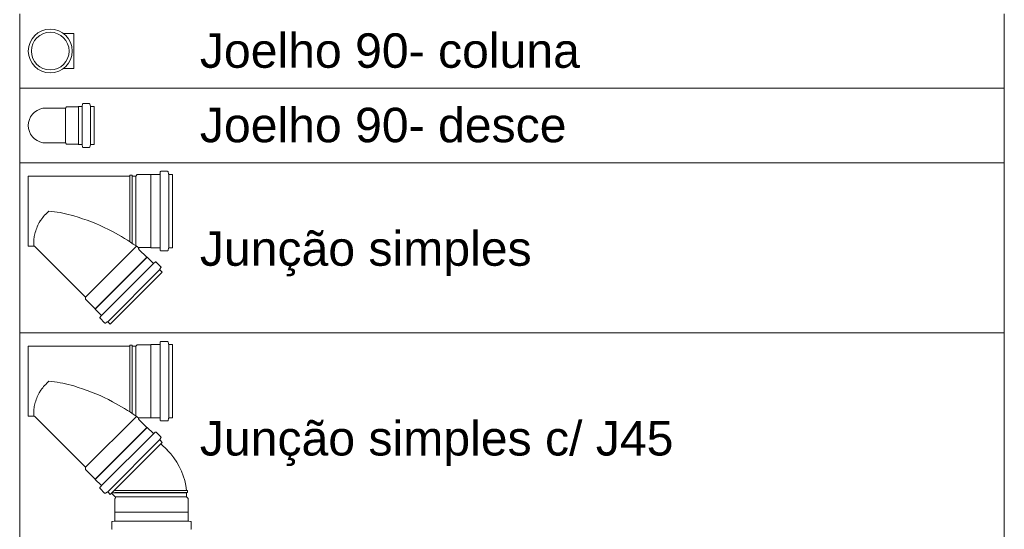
# Model space of a CAD drawing. Header units: millimetres. Extents: x 321 to 585, y -277 to 9.
# Tile 470 of 656: x 535.7 to 541.42, y -201.02 to -198.06. Entities that reach past the tile are written whole.
import ezdxf

# ---------------------------------------------------------------- set-up
doc = ezdxf.new("R2010")
doc.units = ezdxf.units.MM
doc.header["$MEASUREMENT"] = 0
doc.linetypes.add('NULL', pattern=[0])
for name, color, linetype, lineweight in [('DI-Tabelas', 7, 'Continuous', 13), ('Simbolos', 5, 'Continuous', 20), ('Simbolos_int', 2, 'Continuous', 15)]:
    doc.layers.add(name, color=color, linetype=linetype, lineweight=lineweight)
doc.styles.add('Arial', font='arial.ttf')

msp = doc.modelspace()

# ---------------------------------------------------------------- linework, layer by layer
at = {"layer": 'DI-Tabelas'}
for p, q in [((535.701, -198.4579), (535.701, -198.0259)), ((541.4153, -198.0259), (541.4153, -198.4579)), ((536.6967, -198.4579), (535.701, -198.4579)), ((535.701, -198.8899), (535.701, -198.4579)), ((541.4153, -198.4579), (536.6967, -198.4579)), ((541.4153, -198.4579), (541.4153, -198.8899)), ((536.6967, -198.8899), (535.701, -198.8899)), ((535.701, -199.8774), (535.701, -198.8899)), ((541.4153, -198.8899), (536.6967, -198.8899)), ((541.4153, -198.8899), (541.4153, -199.8774)), ((536.6967, -199.8774), (535.701, -199.8774)), ((535.701, -201.0923), (535.701, -199.8774)), ((541.4153, -199.8774), (536.6967, -199.8774)), ((541.4153, -199.8774), (541.4153, -201.0923))]:
    msp.add_line(p, q, dxfattribs=at)
at = {"layer": 'Simbolos'}
for p, q in [((535.955, -198.1405), (536.0154, -198.1405)), ((535.955, -198.3433), (536.0154, -198.3433)), ((535.9734, -198.5653), (535.9662, -198.5725)), ((536.0406, -198.5653), (535.9734, -198.5653)), ((536.0414, -198.5645), (536.0406, -198.5653)), ((536.0602, -198.5645), (536.0414, -198.5645)), ((536.0651, -198.5503), (536.0642, -198.5608)), ((536.1041, -198.5467), (536.0691, -198.5467)), ((536.108, -198.5496), (536.1112, -198.5615)), ((536.1324, -198.5645), (536.115, -198.5645)), ((536.1324, -198.5645), (536.1324, -198.7833)), ((535.9662, -198.5725), (535.8524, -198.5725)), ((535.9662, -198.7753), (535.8524, -198.7753)), ((535.9734, -198.7825), (535.9662, -198.7753)), ((536.0406, -198.7825), (535.9734, -198.7825)), ((536.0414, -198.7833), (536.0406, -198.7825)), ((536.0602, -198.7833), (536.0414, -198.7833)), ((536.0651, -198.7974), (536.0642, -198.7869)), ((536.108, -198.7981), (536.1112, -198.7862)), ((536.1324, -198.7833), (536.115, -198.7833)), ((536.1041, -198.8011), (536.0691, -198.8011)), ((536.3406, -198.9673), (535.751, -198.9673)), ((535.751, -199.3737), (535.751, -198.9673)), ((536.3406, -198.9673), (536.3412, -198.9613)), ((536.3529, -198.9613), (536.3412, -198.9613)), ((536.3534, -198.9673), (536.3529, -198.9613)), ((536.3746, -198.9673), (536.3534, -198.9673)), ((536.3834, -198.9585), (536.3746, -198.9673)), ((536.4624, -198.9585), (536.3834, -198.9585)), ((536.4634, -198.9575), (536.4624, -198.9585)), ((536.5117, -198.9575), (536.4634, -198.9575)), ((536.5166, -198.9435), (536.5157, -198.9538)), ((536.5584, -198.9399), (536.5206, -198.9399)), ((536.5623, -198.9428), (536.5654, -198.9545)), ((536.587, -198.9575), (536.5693, -198.9575)), ((536.587, -198.9575), (536.587, -199.3835)), ((535.7844, -199.3737), (535.751, -199.3737)), ((536.0834, -199.6702), (535.7886, -199.3754)), ((536.4391, -199.4387), (536.3931, -199.3927)), ((536.4624, -199.3825), (536.3973, -199.3825)), ((536.4634, -199.3835), (536.4624, -199.3825)), ((536.5117, -199.3835), (536.4634, -199.3835)), ((536.5166, -199.3974), (536.5157, -199.3871)), ((536.5584, -199.4011), (536.5206, -199.4011)), ((536.5623, -199.3981), (536.5654, -199.3864)), ((536.587, -199.3835), (536.5693, -199.3835)), ((536.4405, -199.4387), (536.4391, -199.4387)), ((536.4747, -199.4729), (536.4405, -199.4387)), ((536.488, -199.4665), (536.4801, -199.4731)), ((536.5202, -199.4935), (536.4934, -199.4667)), ((536.528, -199.5261), (536.2267, -199.8274)), ((536.5208, -199.4983), (536.5147, -199.5087)), ((536.528, -199.5261), (536.5154, -199.5136)), ((536.0834, -199.6827), (536.0834, -199.6702)), ((536.1393, -199.7385), (536.0834, -199.6827)), ((536.1393, -199.7399), (536.1393, -199.7385)), ((536.1734, -199.7741), (536.1393, -199.7399)), ((536.167, -199.7874), (536.1737, -199.7795)), ((536.194, -199.8196), (536.1673, -199.7928)), ((536.1988, -199.8202), (536.2093, -199.8141)), ((536.2267, -199.8274), (536.2142, -199.8148)), ((536.5166, -199.931), (536.5157, -199.9413)), ((536.5584, -199.9274), (536.5206, -199.9274)), ((536.5623, -199.9303), (536.5654, -199.942)), ((536.3406, -199.9548), (535.751, -199.9548)), ((535.751, -200.3612), (535.751, -199.9548)), ((536.3406, -199.9548), (536.3412, -199.9488)), ((536.3406, -200.3363), (536.3406, -199.9548)), ((536.3529, -199.9488), (536.3412, -199.9488)), ((536.3534, -199.9548), (536.3529, -199.9488)), ((536.3534, -200.3447), (536.3534, -199.9548)), ((536.3746, -199.9548), (536.3534, -199.9548)), ((536.3834, -199.946), (536.3746, -199.9548)), ((536.3746, -200.3592), (536.3746, -199.9548)), ((536.4624, -199.946), (536.3834, -199.946)), ((536.4634, -199.945), (536.4624, -199.946)), ((536.4624, -200.37), (536.4624, -199.946)), ((536.5117, -199.945), (536.4634, -199.945)), ((536.5154, -199.945), (536.5154, -200.371)), ((536.5662, -199.945), (536.5662, -200.371)), ((536.587, -199.945), (536.5693, -199.945)), ((536.587, -199.945), (536.587, -200.371)), ((535.7844, -200.3612), (535.751, -200.3612)), ((536.0834, -200.6577), (535.7886, -200.3629)), ((536.0834, -200.6577), (536.3789, -200.3623)), ((536.4391, -200.4262), (536.3931, -200.3802)), ((536.4624, -200.37), (536.3973, -200.37)), ((536.4634, -200.371), (536.4624, -200.37)), ((536.5117, -200.371), (536.4634, -200.371)), ((536.5166, -200.3849), (536.5157, -200.3746)), ((536.5584, -200.3886), (536.5206, -200.3886)), ((536.5623, -200.3856), (536.5654, -200.3739)), ((536.587, -200.371), (536.5693, -200.371)), ((536.1393, -200.726), (536.4391, -200.4262)), ((536.1393, -200.7275), (536.4405, -200.4262)), ((536.4405, -200.4262), (536.4391, -200.4262)), ((536.4747, -200.4604), (536.4405, -200.4262)), ((536.488, -200.454), (536.4801, -200.4606)), ((536.5202, -200.481), (536.4934, -200.4542)), ((536.4773, -200.463), (536.176, -200.7642)), ((536.5132, -200.4989), (536.212, -200.8001)), ((536.5208, -200.4858), (536.5147, -200.4963)), ((536.528, -200.5137), (536.5154, -200.5011)), ((536.528, -200.5137), (536.2267, -200.8149)), ((536.5583, -200.5579), (536.521, -200.5206)), ((536.0834, -200.6702), (536.0834, -200.6577)), ((536.1393, -200.726), (536.0834, -200.6702)), ((536.1393, -200.7275), (536.1393, -200.726)), ((536.1734, -200.7616), (536.1393, -200.7275)), ((536.167, -200.7749), (536.1737, -200.767)), ((536.194, -200.8071), (536.1673, -200.7803)), ((536.6693, -200.7922), (536.6753, -200.7928)), ((536.6753, -200.8045), (536.6753, -200.7928)), ((536.1988, -200.8077), (536.2093, -200.8017)), ((536.2267, -200.8149), (536.2142, -200.8023)), ((536.255, -200.8293), (536.2337, -200.808)), ((536.2541, -200.8386), (536.255, -200.8378)), ((536.2541, -200.9176), (536.2541, -200.8386)), ((536.6693, -200.805), (536.4661, -200.805)), ((536.6693, -200.805), (536.6753, -200.8045)), ((536.6693, -200.8298), (536.6693, -200.805)), ((536.6781, -200.8386), (536.6693, -200.8298)), ((536.6781, -200.9176), (536.6781, -200.8386)), ((536.2531, -200.9186), (536.2541, -200.9176)), ((536.2531, -200.967), (536.2531, -200.9186)), ((536.6791, -200.9186), (536.6781, -200.9176)), ((536.6791, -200.967), (536.6791, -200.9186)), ((536.2355, -201.0136), (536.2355, -200.9758)), ((536.2392, -200.9718), (536.2495, -200.9709)), ((536.6931, -200.9718), (536.6828, -200.9709)), ((536.6967, -201.0136), (536.6967, -200.9758))]:
    msp.add_line(p, q, dxfattribs=at)
for points in [[(536.0602, -198.5645), (536.0608, -198.5644), (536.0615, -198.5642), (536.0621, -198.564), (536.0626, -198.5636), (536.0631, -198.5632), (536.0635, -198.5627), (536.0638, -198.5621), (536.064, -198.5615), (536.0642, -198.5608)], [(536.0691, -198.5467), (536.0684, -198.5467), (536.0678, -198.5469), (536.0672, -198.5471), (536.0666, -198.5475), (536.0661, -198.5479), (536.0657, -198.5485), (536.0654, -198.549), (536.0652, -198.5497), (536.0651, -198.5503)], [(536.108, -198.5496), (536.1078, -198.5491), (536.1075, -198.5486), (536.1072, -198.5481), (536.1068, -198.5477), (536.1063, -198.5473), (536.1058, -198.547), (536.1053, -198.5468), (536.1047, -198.5467), (536.1041, -198.5467)], [(536.1112, -198.5615), (536.1114, -198.562), (536.1116, -198.5626), (536.112, -198.563), (536.1124, -198.5634), (536.1128, -198.5638), (536.1134, -198.5641), (536.1139, -198.5643), (536.1145, -198.5644), (536.115, -198.5645)], [(535.8524, -198.5725), (535.8348, -198.574), (535.8178, -198.5786), (535.8017, -198.586), (535.7873, -198.5962), (535.7748, -198.6087), (535.7646, -198.6232), (535.7572, -198.6392), (535.7526, -198.6562), (535.751, -198.6739), (535.7526, -198.6915), (535.7572, -198.7085), (535.7646, -198.7246), (535.7748, -198.739), (535.7873, -198.7515), (535.8017, -198.7617), (535.8178, -198.7691), (535.8348, -198.7737), (535.8524, -198.7753)], [(536.0642, -198.7869), (536.064, -198.7863), (536.0638, -198.7856), (536.0635, -198.7851), (536.0631, -198.7845), (536.0626, -198.7841), (536.0621, -198.7837), (536.0615, -198.7835), (536.0608, -198.7833), (536.0602, -198.7833)], [(536.0651, -198.7974), (536.0652, -198.7981), (536.0654, -198.7987), (536.0657, -198.7993), (536.0661, -198.7998), (536.0666, -198.8002), (536.0672, -198.8006), (536.0678, -198.8008), (536.0684, -198.801), (536.0691, -198.8011)], [(536.115, -198.7833), (536.1145, -198.7833), (536.1139, -198.7834), (536.1134, -198.7836), (536.1128, -198.7839), (536.1124, -198.7843), (536.112, -198.7847), (536.1116, -198.7852), (536.1114, -198.7857), (536.1112, -198.7862)], [(536.1041, -198.8011), (536.1047, -198.801), (536.1053, -198.8009), (536.1058, -198.8007), (536.1063, -198.8004), (536.1068, -198.8), (536.1072, -198.7996), (536.1075, -198.7992), (536.1078, -198.7986), (536.108, -198.7981)], [(536.5117, -198.9575), (536.5124, -198.9574), (536.513, -198.9572), (536.5136, -198.957), (536.5142, -198.9566), (536.5147, -198.9562), (536.5151, -198.9557), (536.5154, -198.9551), (536.5156, -198.9545), (536.5157, -198.9538)], [(536.5206, -198.9399), (536.5199, -198.9399), (536.5193, -198.9401), (536.5187, -198.9403), (536.5182, -198.9407), (536.5177, -198.9411), (536.5173, -198.9417), (536.5169, -198.9422), (536.5167, -198.9429), (536.5166, -198.9435)], [(536.5623, -198.9428), (536.5621, -198.9423), (536.5618, -198.9418), (536.5615, -198.9413), (536.5611, -198.9409), (536.5606, -198.9405), (536.5601, -198.9402), (536.5596, -198.94), (536.559, -198.9399), (536.5584, -198.9399)], [(536.5654, -198.9545), (536.5656, -198.955), (536.5659, -198.9556), (536.5662, -198.956), (536.5666, -198.9564), (536.5671, -198.9568), (536.5676, -198.9571), (536.5681, -198.9573), (536.5687, -198.9574), (536.5693, -198.9575)], [(535.7837, -199.3702), (535.7838, -199.3706), (535.7839, -199.371), (535.784, -199.3714), (535.784, -199.3718), (535.7841, -199.3721), (535.7842, -199.3725), (535.7843, -199.3729), (535.7843, -199.3733), (535.7844, -199.3737)], [(535.7886, -199.3754), (535.7883, -199.3751), (535.7878, -199.3747), (535.7874, -199.3745), (535.7869, -199.3742), (535.7865, -199.374), (535.786, -199.3739), (535.7854, -199.3737), (535.7849, -199.3737), (535.7844, -199.3737)], [(536.3973, -199.3825), (536.3965, -199.3825), (536.3958, -199.3827), (536.395, -199.3829), (536.3943, -199.3833), (536.3937, -199.3837), (536.3931, -199.3842), (536.3926, -199.3848), (536.3921, -199.3855), (536.3918, -199.3862), (536.3915, -199.3869), (536.3914, -199.3877), (536.3913, -199.3885), (536.3914, -199.3892), (536.3915, -199.39), (536.3918, -199.3907), (536.3921, -199.3915), (536.3926, -199.3921), (536.3931, -199.3927)], [(536.5157, -199.3871), (536.5156, -199.3865), (536.5154, -199.3858), (536.5151, -199.3853), (536.5147, -199.3847), (536.5142, -199.3843), (536.5136, -199.3839), (536.513, -199.3837), (536.5124, -199.3835), (536.5117, -199.3835)], [(536.5166, -199.3974), (536.5167, -199.3981), (536.5169, -199.3987), (536.5173, -199.3993), (536.5177, -199.3998), (536.5182, -199.4002), (536.5187, -199.4006), (536.5193, -199.4008), (536.5199, -199.401), (536.5206, -199.4011)], [(536.5584, -199.4011), (536.559, -199.401), (536.5596, -199.4009), (536.5601, -199.4007), (536.5606, -199.4004), (536.5611, -199.4), (536.5615, -199.3996), (536.5618, -199.3992), (536.5621, -199.3986), (536.5623, -199.3981)], [(536.5693, -199.3835), (536.5687, -199.3835), (536.5681, -199.3836), (536.5676, -199.3838), (536.5671, -199.3841), (536.5666, -199.3845), (536.5662, -199.3849), (536.5659, -199.3854), (536.5656, -199.3859), (536.5654, -199.3864)], [(536.4747, -199.4729), (536.4752, -199.4733), (536.4758, -199.4736), (536.4764, -199.4739), (536.477, -199.474), (536.4777, -199.4741), (536.4783, -199.474), (536.479, -199.4738), (536.4796, -199.4735), (536.4801, -199.4731)], [(536.4934, -199.4667), (536.4929, -199.4663), (536.4923, -199.4659), (536.4917, -199.4657), (536.4911, -199.4656), (536.4904, -199.4655), (536.4898, -199.4656), (536.4891, -199.4658), (536.4885, -199.4661), (536.488, -199.4665)], [(536.5147, -199.5087), (536.5145, -199.5093), (536.5143, -199.5098), (536.5142, -199.5104), (536.5142, -199.511), (536.5143, -199.5115), (536.5144, -199.5121), (536.5147, -199.5126), (536.515, -199.5131), (536.5154, -199.5136)], [(536.5208, -199.4983), (536.521, -199.4977), (536.5212, -199.4972), (536.5213, -199.4966), (536.5213, -199.496), (536.5212, -199.4954), (536.5211, -199.4949), (536.5208, -199.4944), (536.5205, -199.4939), (536.5202, -199.4934)], [(536.1671, -199.7874), (536.1667, -199.7879), (536.1664, -199.7885), (536.1662, -199.7892), (536.1661, -199.7898), (536.1662, -199.7905), (536.1663, -199.7911), (536.1665, -199.7917), (536.1669, -199.7923), (536.1673, -199.7928)], [(536.1737, -199.7795), (536.1741, -199.779), (536.1744, -199.7784), (536.1746, -199.7777), (536.1746, -199.7771), (536.1746, -199.7764), (536.1745, -199.7758), (536.1742, -199.7752), (536.1739, -199.7746), (536.1735, -199.7741)], [(536.194, -199.8196), (536.1945, -199.8199), (536.1949, -199.8203), (536.1955, -199.8205), (536.196, -199.8207), (536.1966, -199.8207), (536.1972, -199.8207), (536.1978, -199.8206), (536.1983, -199.8205), (536.1988, -199.8202)], [(536.2142, -199.8148), (536.2137, -199.8144), (536.2132, -199.8141), (536.2127, -199.8139), (536.2121, -199.8137), (536.2116, -199.8136), (536.211, -199.8136), (536.2104, -199.8137), (536.2098, -199.8139), (536.2093, -199.8141)], [(536.5206, -199.9274), (536.5199, -199.9274), (536.5193, -199.9276), (536.5187, -199.9279), (536.5182, -199.9282), (536.5177, -199.9287), (536.5173, -199.9292), (536.5169, -199.9298), (536.5167, -199.9304), (536.5166, -199.931)], [(536.5623, -199.9303), (536.5621, -199.9298), (536.5618, -199.9293), (536.5615, -199.9288), (536.5611, -199.9284), (536.5606, -199.928), (536.5601, -199.9277), (536.5596, -199.9275), (536.559, -199.9274), (536.5584, -199.9274)], [(536.5117, -199.945), (536.5124, -199.9449), (536.513, -199.9448), (536.5136, -199.9445), (536.5142, -199.9441), (536.5147, -199.9437), (536.5151, -199.9432), (536.5154, -199.9426), (536.5156, -199.942), (536.5157, -199.9413)], [(536.5654, -199.942), (536.5656, -199.9426), (536.5659, -199.9431), (536.5662, -199.9435), (536.5666, -199.944), (536.5671, -199.9443), (536.5676, -199.9446), (536.5681, -199.9448), (536.5687, -199.9449), (536.5693, -199.945)], [(535.871, -200.158), (535.8645, -200.1638), (535.8581, -200.1699), (535.8519, -200.1762), (535.8459, -200.1827), (535.8401, -200.1893), (535.8344, -200.1961), (535.8291, -200.2031), (535.8239, -200.2103), (535.8189, -200.2176)], [(536.0146, -200.1857), (535.9989, -200.1813), (535.9832, -200.1772), (535.9673, -200.1734), (535.9514, -200.17), (535.9355, -200.1669), (535.9194, -200.1641), (535.9034, -200.1617), (535.8872, -200.1597), (535.871, -200.158)], [(535.819, -200.2176), (535.8146, -200.2251), (535.8105, -200.2329), (535.8067, -200.2407), (535.8031, -200.2487), (535.7998, -200.2567), (535.7967, -200.2649), (535.7939, -200.2732), (535.7914, -200.2815), (535.7891, -200.2899)], [(536.2404, -200.2773), (536.2163, -200.265), (536.1919, -200.2532), (536.1672, -200.2419), (536.1423, -200.2311), (536.1172, -200.2209), (536.0918, -200.2113), (536.0663, -200.2022), (536.0405, -200.1937), (536.0146, -200.1857)], [(536.3927, -200.3721), (536.3765, -200.3605), (536.3601, -200.3492), (536.3435, -200.3381), (536.3267, -200.3273), (536.3098, -200.3167), (536.2927, -200.3065), (536.2754, -200.2965), (536.258, -200.2868), (536.2404, -200.2773)], [(535.7891, -200.2899), (535.7874, -200.2973), (535.7859, -200.3048), (535.7848, -200.3123), (535.7839, -200.3198), (535.7833, -200.3274), (535.783, -200.335), (535.783, -200.3426), (535.7832, -200.3501), (535.7837, -200.3577)], [(535.7837, -200.3577), (535.7838, -200.3581), (535.7839, -200.3585), (535.784, -200.3589), (535.784, -200.3593), (535.7841, -200.3597), (535.7842, -200.36), (535.7843, -200.3604), (535.7843, -200.3608), (535.7844, -200.3612)], [(535.7886, -200.3629), (535.7883, -200.3626), (535.7878, -200.3623), (535.7874, -200.362), (535.7869, -200.3617), (535.7865, -200.3615), (535.786, -200.3614), (535.7854, -200.3613), (535.7849, -200.3612), (535.7844, -200.3612)], [(536.3973, -200.37), (536.3965, -200.37), (536.3958, -200.3702), (536.395, -200.3704), (536.3943, -200.3708), (536.3937, -200.3712), (536.3931, -200.3717), (536.3926, -200.3723), (536.3921, -200.373), (536.3918, -200.3737), (536.3915, -200.3744), (536.3914, -200.3752), (536.3913, -200.376), (536.3914, -200.3768), (536.3915, -200.3775), (536.3918, -200.3783), (536.3921, -200.379), (536.3926, -200.3796), (536.3931, -200.3802)], [(536.5157, -200.3746), (536.5156, -200.374), (536.5154, -200.3734), (536.5151, -200.3728), (536.5147, -200.3723), (536.5142, -200.3718), (536.5136, -200.3715), (536.513, -200.3712), (536.5124, -200.371), (536.5117, -200.371)], [(536.5166, -200.3849), (536.5167, -200.3856), (536.5169, -200.3862), (536.5173, -200.3868), (536.5177, -200.3873), (536.5182, -200.3877), (536.5187, -200.3881), (536.5193, -200.3884), (536.5199, -200.3885), (536.5206, -200.3886)], [(536.5584, -200.3886), (536.559, -200.3885), (536.5596, -200.3884), (536.5601, -200.3882), (536.5606, -200.3879), (536.5611, -200.3876), (536.5615, -200.3871), (536.5618, -200.3867), (536.5621, -200.3862), (536.5623, -200.3856)], [(536.5693, -200.371), (536.5687, -200.371), (536.5681, -200.3711), (536.5676, -200.3713), (536.5671, -200.3716), (536.5666, -200.372), (536.5662, -200.3724), (536.5659, -200.3729), (536.5656, -200.3734), (536.5654, -200.3739)], [(536.4934, -200.4542), (536.4929, -200.4538), (536.4923, -200.4535), (536.4917, -200.4532), (536.4911, -200.4531), (536.4904, -200.4531), (536.4898, -200.4531), (536.4891, -200.4533), (536.4885, -200.4536), (536.488, -200.454)], [(536.4747, -200.4604), (536.4752, -200.4608), (536.4758, -200.4612), (536.4764, -200.4614), (536.477, -200.4615), (536.4777, -200.4616), (536.4783, -200.4615), (536.479, -200.4613), (536.4796, -200.461), (536.4801, -200.4606)], [(536.5147, -200.4963), (536.5145, -200.4968), (536.5143, -200.4973), (536.5142, -200.4979), (536.5142, -200.4985), (536.5143, -200.4991), (536.5144, -200.4996), (536.5147, -200.5002), (536.515, -200.5006), (536.5154, -200.5011)], [(536.5208, -200.4858), (536.521, -200.4852), (536.5212, -200.4847), (536.5213, -200.4841), (536.5213, -200.4835), (536.5212, -200.483), (536.5211, -200.4824), (536.5208, -200.4819), (536.5205, -200.4814), (536.5202, -200.4809)], [(536.6693, -200.7922), (536.6651, -200.7632), (536.6587, -200.7346), (536.6502, -200.7066), (536.6396, -200.6792), (536.627, -200.6528), (536.6123, -200.6273), (536.5959, -200.6031), (536.5776, -200.5801), (536.5577, -200.5586)], [(536.1671, -200.7749), (536.1667, -200.7755), (536.1664, -200.7761), (536.1662, -200.7767), (536.1661, -200.7773), (536.1662, -200.778), (536.1663, -200.7786), (536.1665, -200.7793), (536.1669, -200.7798), (536.1673, -200.7803)], [(536.1737, -200.767), (536.1741, -200.7665), (536.1744, -200.7659), (536.1746, -200.7653), (536.1746, -200.7646), (536.1746, -200.764), (536.1745, -200.7633), (536.1742, -200.7627), (536.1739, -200.7621), (536.1735, -200.7616)], [(536.194, -200.8071), (536.1945, -200.8075), (536.1949, -200.8078), (536.1955, -200.808), (536.196, -200.8082), (536.1966, -200.8082), (536.1972, -200.8082), (536.1978, -200.8081), (536.1983, -200.808), (536.1988, -200.8077)], [(536.2142, -200.8023), (536.2137, -200.8019), (536.2132, -200.8016), (536.2127, -200.8014), (536.2121, -200.8012), (536.2116, -200.8011), (536.211, -200.8011), (536.2104, -200.8012), (536.2098, -200.8014), (536.2093, -200.8017)], [(536.255, -200.8378), (536.2553, -200.8374), (536.2557, -200.837), (536.2559, -200.8366), (536.2562, -200.8361), (536.2564, -200.8356), (536.2565, -200.8351), (536.2567, -200.8346), (536.2567, -200.8341), (536.2567, -200.8336), (536.2567, -200.833), (536.2567, -200.8325), (536.2565, -200.832), (536.2564, -200.8315), (536.2562, -200.831), (536.2559, -200.8306), (536.2557, -200.8301), (536.2553, -200.8297), (536.255, -200.8293)], [(536.2495, -200.9709), (536.2501, -200.9708), (536.2508, -200.9706), (536.2513, -200.9703), (536.2519, -200.9699), (536.2523, -200.9694), (536.2527, -200.9689), (536.2529, -200.9682), (536.2531, -200.9676), (536.2531, -200.967)], [(536.6791, -200.967), (536.6792, -200.9676), (536.6794, -200.9682), (536.6796, -200.9689), (536.68, -200.9694), (536.6804, -200.9699), (536.6809, -200.9703), (536.6815, -200.9706), (536.6821, -200.9708), (536.6828, -200.9709)], [(536.2392, -200.9718), (536.2385, -200.972), (536.2379, -200.9722), (536.2373, -200.9725), (536.2368, -200.9729), (536.2364, -200.9734), (536.236, -200.9739), (536.2358, -200.9745), (536.2356, -200.9752), (536.2355, -200.9758)], [(536.2355, -201.0136), (536.2356, -201.0142), (536.2357, -201.0148), (536.2359, -201.0153), (536.2362, -201.0158), (536.2366, -201.0163), (536.237, -201.0167), (536.2374, -201.017), (536.238, -201.0173), (536.2385, -201.0175)], [(536.6967, -200.9758), (536.6967, -200.9752), (536.6965, -200.9745), (536.6963, -200.9739), (536.6959, -200.9734), (536.6955, -200.9729), (536.6949, -200.9725), (536.6944, -200.9722), (536.6937, -200.972), (536.6931, -200.9718)], [(536.6938, -201.0175), (536.6943, -201.0173), (536.6948, -201.017), (536.6953, -201.0167), (536.6957, -201.0163), (536.6961, -201.0158), (536.6964, -201.0153), (536.6966, -201.0148), (536.6967, -201.0142), (536.6967, -201.0136)]]:
    msp.add_lwpolyline(points, dxfattribs=at)
msp.add_circle((535.8782, -198.2419), 0.1272, dxfattribs=at)
at = {"layer": 'Simbolos_int'}
for p, q in [((536.0154, -198.3433), (536.0154, -198.1405)), ((536.0414, -198.7833), (536.0414, -198.5645)), ((536.0638, -198.5645), (536.0638, -198.7833)), ((536.112, -198.5645), (536.112, -198.7833)), ((535.9662, -198.7753), (535.9662, -198.5725)), ((536.3406, -199.3487), (536.3406, -198.9673)), ((536.3534, -199.3572), (536.3534, -198.9673)), ((536.3746, -199.3717), (536.3746, -198.9673)), ((536.4624, -199.3825), (536.4624, -198.9585)), ((536.5154, -198.9575), (536.5154, -199.3835)), ((536.5662, -198.9575), (536.5662, -199.3835)), ((536.0834, -199.6702), (536.3789, -199.3747)), ((536.1393, -199.7385), (536.4391, -199.4387)), ((536.1393, -199.7399), (536.4405, -199.4387)), ((536.4773, -199.4755), (536.176, -199.7767)), ((536.5132, -199.5114), (536.212, -199.8126)), ((536.2337, -200.808), (536.521, -200.5206)), ((536.2488, -200.7928), (536.4661, -200.7928)), ((536.6753, -200.7928), (536.4661, -200.7928)), ((536.2421, -200.805), (536.4661, -200.805)), ((536.2528, -200.8045), (536.4661, -200.8045)), ((536.6693, -200.8298), (536.2555, -200.8298)), ((536.6753, -200.8045), (536.4661, -200.8045)), ((536.6791, -200.9186), (536.2531, -200.9186)), ((536.6791, -200.9706), (536.2531, -200.9706))]:
    msp.add_line(p, q, dxfattribs=at)
for points in [[(535.871, -199.1704), (535.8645, -199.1763), (535.8581, -199.1824), (535.8519, -199.1887), (535.8459, -199.1952), (535.8401, -199.2018), (535.8344, -199.2086), (535.8291, -199.2156), (535.8239, -199.2227), (535.8189, -199.23)], [(536.0146, -199.1982), (535.9989, -199.1938), (535.9832, -199.1897), (535.9673, -199.1859), (535.9514, -199.1825), (535.9355, -199.1794), (535.9194, -199.1766), (535.9034, -199.1742), (535.8872, -199.1722), (535.871, -199.1705)], [(535.819, -199.2301), (535.8146, -199.2376), (535.8105, -199.2453), (535.8067, -199.2532), (535.8031, -199.2611), (535.7998, -199.2692), (535.7967, -199.2774), (535.7939, -199.2856), (535.7914, -199.294), (535.7891, -199.3024)], [(536.2404, -199.2898), (536.2163, -199.2775), (536.1919, -199.2656), (536.1672, -199.2543), (536.1423, -199.2436), (536.1172, -199.2334), (536.0918, -199.2238), (536.0663, -199.2147), (536.0405, -199.2061), (536.0146, -199.1982)], [(535.7891, -199.3024), (535.7874, -199.3098), (535.7859, -199.3172), (535.7848, -199.3248), (535.7839, -199.3323), (535.7833, -199.3399), (535.783, -199.3474), (535.783, -199.355), (535.7832, -199.3626), (535.7837, -199.3702)], [(536.3927, -199.3846), (536.3765, -199.373), (536.3601, -199.3617), (536.3435, -199.3506), (536.3267, -199.3398), (536.3098, -199.3292), (536.2927, -199.319), (536.2754, -199.309), (536.258, -199.2993), (536.2404, -199.2898)]]:
    msp.add_lwpolyline(points, dxfattribs=at)
msp.add_circle((535.8782, -198.2419), 0.1094, dxfattribs=at)

# ---------------------------------------------------------------- texts
at = {"layer": 'DI-Tabelas', "linetype": 'NULL', "char_height": 0.2, "attachment_point": 7, "line_spacing_factor": 0.6, "style": 'Arial'}
for s, insert, width in [('Joelho 90- coluna', (536.7467, -198.3419), 4.410366), ('Joelho 90- desce', (536.7467, -198.7739), 4.255183), ('Junção simples', (536.7467, -199.5496), 3.85122), ('Junção simples c/ J45', (536.7467, -200.6508), 5.497256)]:
    msp.add_mtext(s, dxfattribs=dict(at, insert=insert, width=width))

doc.saveas('drawing.dxf')
